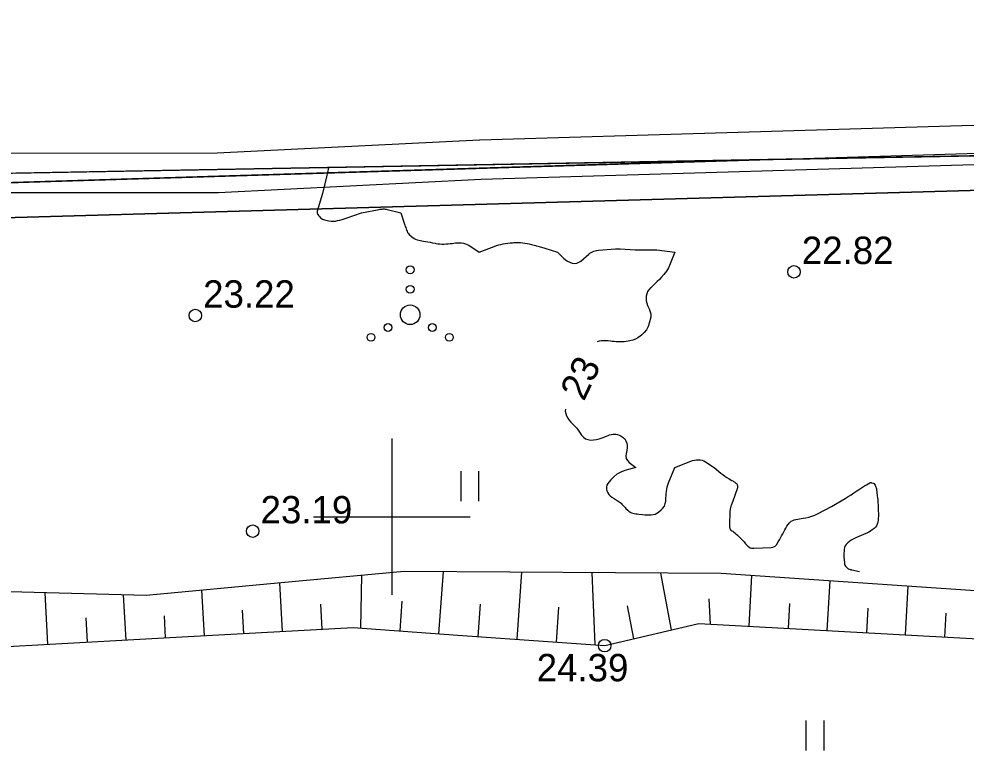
# Model space of a CAD drawing. Extents: x 509422 to 615075, y 6525431 to 6565970.
# Drawn here: x 513080.95 to 513129.32, y 6565888.02 to 6565925.43 of the extents above; entities that cross this region are included whole.
import ezdxf

# ---------------------------------------------------------------- set-up
doc = ezdxf.new("R2010")
doc.units = 0
for name, color, linetype in [('HALJASTUS', 7, 'Continuous'), ('HORISONTAAL', 7, 'Continuous'), ('KITSENDUSED', 7, 'Continuous'), ('kmakitsendused_kma_avalik_side', 7, 'Continuous'), ('kmakitsendused_kma_avalik_transport', 7, 'Continuous'), ('KORGUS', 7, 'Continuous'), ('MOOTPIIR', 7, 'Continuous'), ('PIIR', 7, 'Continuous'), ('RELJEEF', 7, 'Continuous'), ('VORK', 7, 'Continuous')]:
    doc.layers.add(name, color=color, linetype=linetype)

msp = doc.modelspace()

# ---------------------------------------------------------------- linework, layer by layer
at = {"layer": 'HALJASTUS'}
for p, q in [((513103.511, 6565902.322), (513103.511, 6565900.8)), ((513104.421, 6565902.322), (513104.421, 6565900.8)), ((513121.145, 6565889.578), (513121.145, 6565888.056)), ((513122.055, 6565889.578), (513122.055, 6565888.056))]:
    msp.add_line(p, q, dxfattribs=at)
for centre, radius in [((513100.93, 6565912.618), 0.2), ((513100.93, 6565911.618), 0.2), ((513100.93, 6565910.318), 0.5), ((513099.8, 6565909.668), 0.2), ((513102.06, 6565909.668), 0.2), ((513098.93, 6565909.168), 0.2), ((513102.93, 6565909.168), 0.2)]:
    msp.add_circle(centre, radius, dxfattribs=at)
at = {"layer": 'HORISONTAAL'}
for points in [[(513096.764, 6565917.848), (513096.757, 6565917.821), (513096.741, 6565917.747), (513096.726, 6565917.671), (513096.712, 6565917.596), (513096.696, 6565917.521), (513096.68, 6565917.446), (513096.662, 6565917.371), (513096.45, 6565916.52), (513096.188, 6565915.62), (513096.181, 6565915.571), (513096.182, 6565915.524), (513096.196, 6565915.479), (513096.219, 6565915.435), (513096.251, 6565915.393), (513096.284, 6565915.353), (513096.319, 6565915.315), (513096.357, 6565915.279), (513096.41, 6565915.237), (513096.457, 6565915.207), (513096.509, 6565915.185), (513096.563, 6565915.169), (513096.775, 6565915.121), (513096.888, 6565915.105), (513097.001, 6565915.099), (513097.113, 6565915.108), (513097.226, 6565915.129), (513097.337, 6565915.159), (513097.449, 6565915.191), (513097.56, 6565915.224), (513097.67, 6565915.26), (513098.45, 6565915.52), (513099.348, 6565915.7), (513099.399, 6565915.709), (513099.45, 6565915.716), (513099.502, 6565915.721), (513099.554, 6565915.724), (513099.606, 6565915.724), (513099.657, 6565915.721), (513099.708, 6565915.713), (513099.759, 6565915.702), (513100.45, 6565915.52), (513100.658, 6565914.896), (513100.679, 6565914.833), (513100.701, 6565914.77), (513100.722, 6565914.708), (513100.745, 6565914.645), (513100.771, 6565914.585), (513100.802, 6565914.528), (513100.841, 6565914.477), (513100.885, 6565914.428), (513101.005, 6565914.313), (513101.069, 6565914.26), (513101.136, 6565914.214), (513101.21, 6565914.178), (513101.288, 6565914.149), (513101.369, 6565914.127), (513101.451, 6565914.108), (513101.534, 6565914.091), (513101.617, 6565914.077), (513101.706, 6565914.063), (513101.831, 6565914.043), (513101.955, 6565914.022), (513102.079, 6565913.999), (513102.203, 6565913.975), (513102.246, 6565913.966), (513102.348, 6565913.949), (513102.451, 6565913.937), (513102.555, 6565913.931), (513102.659, 6565913.931), (513102.763, 6565913.936), (513102.867, 6565913.943), (513102.97, 6565913.953), (513103.074, 6565913.966), (513103.245, 6565913.989), (513103.347, 6565913.997), (513103.449, 6565913.998), (513103.551, 6565913.988), (513103.652, 6565913.971), (513103.75, 6565913.942), (513103.846, 6565913.906), (513103.937, 6565913.86), (513104.025, 6565913.808), (513104.45, 6565913.52), (513105.226, 6565913.811), (513105.339, 6565913.85), (513105.453, 6565913.886), (513105.568, 6565913.916), (513105.685, 6565913.942), (513105.802, 6565913.963), (513105.921, 6565913.981), (513106.039, 6565913.993), (513106.158, 6565914.002), (513106.224, 6565914.006), (513106.337, 6565914.009), (513106.45, 6565914.009), (513106.563, 6565914.004), (513106.675, 6565913.994), (513106.788, 6565913.98), (513106.899, 6565913.962), (513107.01, 6565913.94), (513107.12, 6565913.914), (513107.329, 6565913.86), (513107.39, 6565913.844), (513107.45, 6565913.828), (513107.51, 6565913.811), (513107.57, 6565913.794), (513107.63, 6565913.777), (513107.69, 6565913.759), (513107.75, 6565913.741), (513107.809, 6565913.723), (513108.45, 6565913.52), (513108.768, 6565913.202), (513108.864, 6565913.12), (513108.967, 6565913.05), (513109.08, 6565912.998), (513109.2, 6565912.958), (513109.32, 6565912.946), (513109.435, 6565912.957), (513109.542, 6565913), (513109.644, 6565913.065), (513110.051, 6565913.421), (513110.109, 6565913.466), (513110.171, 6565913.506), (513110.237, 6565913.536), (513110.306, 6565913.562), (513110.45, 6565913.603), (513110.544, 6565913.614), (513111.409, 6565913.687), (513111.429, 6565913.688), (513111.45, 6565913.689), (513111.471, 6565913.689), (513111.491, 6565913.689), (513111.574, 6565913.687), (513111.595, 6565913.686), (513111.616, 6565913.686), (513111.637, 6565913.684), (513111.657, 6565913.683), (513112.423, 6565913.635), (513112.532, 6565913.63), (513113.423, 6565913.634), (513113.531, 6565913.629), (513114.45, 6565913.52), (513114.209, 6565912.916), (513114.119, 6565912.725), (513114.015, 6565912.544), (513113.89, 6565912.376), (513113.75, 6565912.217), (513113.656, 6565912.122), (513113.552, 6565912.019), (513113.447, 6565911.917), (513113.341, 6565911.817), (513113.234, 6565911.717), (513113.204, 6565911.69), (513113.123, 6565911.599), (513113.057, 6565911.499), (513113.013, 6565911.389), (513112.984, 6565911.27), (513112.978, 6565911.147), (513112.985, 6565911.025), (513113.012, 6565910.906), (513113.053, 6565910.79), (513113.129, 6565910.62), (513113.151, 6565910.57), (513113.171, 6565910.519), (513113.19, 6565910.467), (513113.207, 6565910.415), (513113.219, 6565910.362), (513113.225, 6565910.309), (513113.223, 6565910.256), (513113.215, 6565910.203), (513113.143, 6565909.895), (513113.082, 6565909.719), (513113, 6565909.555), (513112.887, 6565909.412), (513112.753, 6565909.282), (513112.685, 6565909.229), (513112.563, 6565909.146), (513112.435, 6565909.076), (513112.298, 6565909.025), (513112.156, 6565908.987), (513112.064, 6565908.97), (513111.962, 6565908.954), (513111.861, 6565908.942), (513111.758, 6565908.936), (513111.656, 6565908.935), (513111.553, 6565908.938), (513111.45, 6565908.943), (513111.348, 6565908.95), (513111.245, 6565908.96), (513111.159, 6565908.969), (513111.041, 6565908.979), (513110.923, 6565908.987), (513110.805, 6565908.99), (513110.687, 6565908.991), (513110.578, 6565908.973), (513110.488, 6565908.941)], [(513108.856, 6565905.496), (513108.853, 6565905.391), (513108.872, 6565905.27), (513108.919, 6565905.15), (513108.977, 6565905.036), (513109.051, 6565904.932), (513109.135, 6565904.835), (513109.45, 6565904.52), (513109.683, 6565904.169), (513109.778, 6565904.066), (513109.885, 6565903.985), (513110.011, 6565903.939), (513110.15, 6565903.917), (513110.298, 6565903.925), (513110.444, 6565903.944), (513110.587, 6565903.98), (513110.728, 6565904.027), (513110.954, 6565904.119), (513111.034, 6565904.149), (513111.116, 6565904.176), (513111.198, 6565904.198), (513111.282, 6565904.217), (513111.365, 6565904.225), (513111.446, 6565904.223), (513111.525, 6565904.204), (513111.603, 6565904.174), (513111.713, 6565904.118), (513111.81, 6565904.051), (513111.892, 6565903.971), (513111.949, 6565903.873), (513111.991, 6565903.763), (513112.009, 6565903.642), (513112.014, 6565903.521), (513112.001, 6565903.401), (513111.976, 6565903.281), (513111.962, 6565903.234), (513111.949, 6565903.1), (513111.966, 6565902.977), (513112.027, 6565902.868), (513112.117, 6565902.769), (513112.45, 6565902.52), (513111.888, 6565902.364), (513111.682, 6565902.284), (513111.492, 6565902.181), (513111.325, 6565902.043), (513111.174, 6565901.881), (513111.028, 6565901.691), (513110.98, 6565901.603), (513110.952, 6565901.512), (513110.952, 6565901.416), (513110.971, 6565901.318), (513111.017, 6565901.224), (513111.074, 6565901.139), (513111.146, 6565901.066), (513111.229, 6565901.003), (513111.342, 6565900.934), (513111.396, 6565900.901), (513111.45, 6565900.868), (513111.504, 6565900.835), (513111.558, 6565900.802), (513111.61, 6565900.766), (513111.659, 6565900.728), (513111.705, 6565900.685), (513111.748, 6565900.64), (513111.806, 6565900.574), (513111.853, 6565900.522), (513111.902, 6565900.47), (513111.951, 6565900.418), (513112.039, 6565900.329), (513112.097, 6565900.279), (513112.159, 6565900.237), (513112.227, 6565900.206), (513112.299, 6565900.183), (513112.375, 6565900.167), (513112.451, 6565900.152), (513112.527, 6565900.141), (513112.604, 6565900.132), (513112.804, 6565900.111), (513112.911, 6565900.102), (513113.019, 6565900.095), (513113.127, 6565900.092), (513113.234, 6565900.092), (513113.338, 6565900.105), (513113.437, 6565900.131), (513113.529, 6565900.176), (513113.616, 6565900.234), (513113.749, 6565900.344), (513113.839, 6565900.44), (513113.911, 6565900.546), (513113.955, 6565900.666), (513113.981, 6565900.795), (513113.984, 6565900.845), (513113.992, 6565900.957), (513114, 6565901.07), (513114.008, 6565901.182), (513114.017, 6565901.295), (513114.03, 6565901.406), (513114.051, 6565901.516), (513114.082, 6565901.623), (513114.12, 6565901.728), (513114.45, 6565902.52), (513115.262, 6565902.833), (513115.357, 6565902.864), (513115.453, 6565902.889), (513115.552, 6565902.905), (513115.651, 6565902.914), (513115.749, 6565902.909), (513115.844, 6565902.892), (513115.934, 6565902.857), (513116.02, 6565902.81), (513116.45, 6565902.52), (513116.792, 6565902.232), (513116.894, 6565902.15), (513116.999, 6565902.073), (513117.109, 6565902.001), (513117.221, 6565901.934), (513117.361, 6565901.856), (513117.405, 6565901.83), (513117.449, 6565901.803), (513117.491, 6565901.775), (513117.534, 6565901.746), (513117.582, 6565901.712), (513117.598, 6565901.698), (513117.61, 6565901.683), (513117.619, 6565901.665), (513117.626, 6565901.645), (513117.643, 6565901.562), (513117.646, 6565901.541), (513117.646, 6565901.52), (513117.644, 6565901.5), (513117.639, 6565901.479), (513117.51, 6565901.078), (513117.479, 6565900.984), (513117.447, 6565900.89), (513117.413, 6565900.797), (513117.377, 6565900.705), (513117.322, 6565900.565), (513117.314, 6565900.542), (513117.306, 6565900.519), (513117.3, 6565900.496), (513117.294, 6565900.473), (513117.273, 6565900.379), (513117.268, 6565900.356), (513117.265, 6565900.332), (513117.262, 6565900.308), (513117.261, 6565900.284), (513117.233, 6565899.565), (513117.233, 6565899.543), (513117.234, 6565899.52), (513117.237, 6565899.498), (513117.242, 6565899.476), (513117.264, 6565899.389), (513117.272, 6565899.368), (513117.282, 6565899.35), (513117.296, 6565899.334), (513117.312, 6565899.32), (513117.363, 6565899.286), (513117.406, 6565899.256), (513117.448, 6565899.225), (513117.49, 6565899.193), (513117.53, 6565899.159), (513117.647, 6565899.06), (513117.737, 6565898.979), (513117.824, 6565898.894), (513117.905, 6565898.804), (513117.983, 6565898.711), (513118.064, 6565898.609), (513118.101, 6565898.567), (513118.14, 6565898.526), (513118.183, 6565898.49), (513118.228, 6565898.456), (513118.296, 6565898.411), (513118.355, 6565898.391), (513118.418, 6565898.387), (513118.434, 6565898.386), (513118.45, 6565898.386), (513118.466, 6565898.386), (513118.482, 6565898.386), (513119.363, 6565898.433), (513119.45, 6565898.44), (513119.575, 6565898.5), (513119.594, 6565898.512), (513119.612, 6565898.525), (513119.626, 6565898.541), (513119.639, 6565898.56), (513119.732, 6565898.719), (513119.79, 6565898.819), (513119.846, 6565898.919), (513119.901, 6565899.021), (513119.955, 6565899.122), (513120.064, 6565899.329), (513120.117, 6565899.422), (513120.175, 6565899.513), (513120.239, 6565899.598), (513120.307, 6565899.681), (513120.328, 6565899.705), (513120.394, 6565899.764), (513120.466, 6565899.812), (513120.546, 6565899.844), (513120.633, 6565899.864), (513120.724, 6565899.876), (513120.816, 6565899.889), (513120.907, 6565899.903), (513120.997, 6565899.919), (513121.133, 6565899.943), (513121.289, 6565899.978), (513121.442, 6565900.023), (513121.59, 6565900.081), (513121.736, 6565900.148), (513122.45, 6565900.52), (513123.15, 6565900.937), (513123.299, 6565901.028), (513123.446, 6565901.122), (513123.592, 6565901.219), (513123.736, 6565901.318), (513123.822, 6565901.379), (513123.923, 6565901.448), (513124.025, 6565901.514), (513124.13, 6565901.576), (513124.236, 6565901.636), (513124.409, 6565901.73), (513124.43, 6565901.739), (513124.451, 6565901.743), (513124.472, 6565901.743), (513124.494, 6565901.738), (513124.582, 6565901.71), (513124.603, 6565901.701), (513124.621, 6565901.69), (513124.636, 6565901.674), (513124.649, 6565901.656), (513124.677, 6565901.608), (513124.699, 6565901.563), (513124.718, 6565901.517), (513124.731, 6565901.469), (513124.741, 6565901.419), (513124.788, 6565901.062), (513124.799, 6565900.972), (513124.808, 6565900.882), (513124.815, 6565900.791), (513124.821, 6565900.701), (513124.825, 6565900.611), (513124.829, 6565900.52), (513124.832, 6565900.429), (513124.836, 6565900.339), (513124.843, 6565900.124), (513124.843, 6565900.022), (513124.839, 6565899.921), (513124.829, 6565899.82), (513124.814, 6565899.72), (513124.786, 6565899.626), (513124.746, 6565899.538), (513124.689, 6565899.461), (513124.62, 6565899.391), (513124.53, 6565899.323), (513124.443, 6565899.264), (513124.351, 6565899.213), (513124.257, 6565899.166), (513124.208, 6565899.144), (513124.087, 6565899.09), (513123.966, 6565899.037), (513123.845, 6565898.983), (513123.723, 6565898.93), (513123.651, 6565898.899), (513123.553, 6565898.851), (513123.459, 6565898.797), (513123.371, 6565898.734), (513123.286, 6565898.666), (513123.265, 6565898.647), (513123.204, 6565898.579), (513123.153, 6565898.504), (513123.119, 6565898.42), (513123.097, 6565898.331), (513123.087, 6565898.236), (513123.081, 6565898.141), (513123.081, 6565898.046), (513123.086, 6565897.951), (513123.109, 6565897.637), (513123.119, 6565897.581), (513123.136, 6565897.528), (513123.164, 6565897.48), (513123.198, 6565897.434), (513123.248, 6565897.381), (513123.265, 6565897.367), (513123.282, 6565897.354), (513123.301, 6565897.344), (513123.322, 6565897.336), (513123.407, 6565897.31), (513123.429, 6565897.304), (513123.45, 6565897.298), (513123.472, 6565897.292), (513123.493, 6565897.287), (513123.882, 6565897.192)]]:
    msp.add_lwpolyline(points, dxfattribs=at)
at = {"layer": 'KITSENDUSED'}
for p, q in [((513287.684, 6565921.28), (512827.679, 6565913.01)), ((513158.672, 6565918.961), (512999.127, 6565916.092))]:
    msp.add_line(p, q, dxfattribs=at)
for points in [[(512850.08, 6565772.604), (512823.932, 6565848.741), (512825.075, 6565884.492), (512827.679, 6565913.01), (512999.127, 6565916.092), (513158.672, 6565918.961), (513287.684, 6565921.28)], [(512827.35, 6565909.402), (512943.7, 6565912.482), (512991.468, 6565912.765), (512991.517, 6565912.765), (512991.566, 6565912.766), (512991.614, 6565912.767), (513195.166, 6565918.532), (513195.169, 6565918.533), (513195.172, 6565918.533), (513195.175, 6565918.533), (513287.684, 6565921.28)], [(512998.605, 6565914.07), (512998.629, 6565914.071), (513011.819, 6565914.591), (513026.916, 6565915.2), (513040.271, 6565915.35), (513040.282, 6565915.35), (513053.702, 6565915.64), (513053.706, 6565915.64), (513065.066, 6565915.94), (513065.089, 6565915.941), (513077.585, 6565916.56), (513091.101, 6565916.57), (513091.15, 6565916.571), (513104.56, 6565917.241), (513117.17, 6565917.62), (513129.163, 6565917.98), (513142.636, 6565918.19), (513142.669, 6565918.191), (513155.167, 6565918.801), (513158.672, 6565918.961)]]:
    msp.add_lwpolyline(points, dxfattribs=at)
at = {"layer": 'kmakitsendused_kma_avalik_side'}
for points in [[(513142.588, 6565920.19), (513129.124, 6565919.98), (513129.11, 6565919.98), (513117.11, 6565919.62), (513104.49, 6565919.24), (513104.47, 6565919.239), (513091.075, 6565918.57), (513077.559, 6565918.56), (513077.511, 6565918.559), (513065.002, 6565917.939), (513053.656, 6565917.64), (513040.244, 6565917.35), (513026.879, 6565917.2), (513026.85, 6565917.199), (513011.741, 6565916.589), (513011.74, 6565916.589), (512998.563, 6565916.07), (512985.908, 6565915.88), (512975.483, 6565915.79), (512975.481, 6565915.79), (512964.193, 6565915.71), (512964.177, 6565915.71), (512951.481, 6565915.42), (512943.116, 6565915.29)], [(513026.916, 6565915.2), (513040.271, 6565915.35), (513040.282, 6565915.35), (513053.702, 6565915.64), (513053.706, 6565915.64), (513065.066, 6565915.94), (513065.089, 6565915.941), (513077.585, 6565916.56), (513091.101, 6565916.57), (513091.15, 6565916.571), (513104.56, 6565917.241), (513117.17, 6565917.62), (513129.163, 6565917.98), (513142.636, 6565918.19)]]:
    msp.add_lwpolyline(points, dxfattribs=at)
at = {"layer": 'kmakitsendused_kma_avalik_transport'}
msp.add_lwpolyline([(513195.166, 6565918.532), (512991.614, 6565912.767), (512991.566, 6565912.766), (512991.517, 6565912.765), (512991.468, 6565912.765), (512943.7, 6565912.482), (512695.963, 6565905.924)], dxfattribs=at)
at = {"layer": 'KORGUS'}
for centre in [(513120.532, 6565912.51), (513089.956, 6565910.28), (513092.89, 6565899.258), (513110.865, 6565893.413)]:
    msp.add_circle(centre, 0.32, dxfattribs=at)
at = {"layer": 'MOOTPIIR'}
msp.add_lwpolyline([(512879.071, 6565688.193), (512823.932, 6565848.741), (512825.075, 6565884.492), (512827.679, 6565913.01), (513448.17, 6565924.166), (513572.368, 6565857.798), (513561.325, 6565731.726), (513511.309, 6565499.186), (513354.422, 6565438.926), (513251.738, 6565463.508), (513252.747, 6565585.499)], close=True, dxfattribs=at)
at = {"layer": 'PIIR'}
for points in [[(512827.55, 6565911.596), (512892.23, 6565913.22), (513025.17, 6565915.38), (513462.534, 6565928.753)], [(513118.877, 6565918.245), (513025.17, 6565915.38), (512892.23, 6565913.22), (512827.55, 6565911.596)]]:
    msp.add_lwpolyline(points, dxfattribs=at)
at = {"layer": 'RELJEEF'}
for p, q in [((513102.397, 6565894.023), (513102.625, 6565897.194)), ((513106.387, 6565893.735), (513106.634, 6565897.168)), ((513098.407, 6565894.31), (513098.464, 6565897.005)), ((513110.376, 6565893.448), (513110.22, 6565897.145)), ((513114.283, 6565894.213), (513113.724, 6565897.122)), ((513118.241, 6565894.399), (513118.384, 6565896.993)), ((513122.235, 6565894.179), (513122.375, 6565896.718)), ((513090.42, 6565893.918), (513090.291, 6565896.243)), ((513094.414, 6565894.139), (513094.277, 6565896.615)), ((513126.229, 6565893.959), (513126.366, 6565896.443)), ((513082.432, 6565893.475), (513082.286, 6565896.116)), ((513086.426, 6565893.697), (513086.298, 6565896.008)), ((513116.183, 6565895.807), (513116.244, 6565894.509)), ((513096.356, 6565895.526), (513096.411, 6565894.249)), ((513100.512, 6565895.686), (513100.402, 6565894.166)), ((513104.511, 6565895.53), (513104.392, 6565893.879)), ((513108.51, 6565895.373), (513108.382, 6565893.592)), ((513112.005, 6565895.446), (513112.335, 6565893.757)), ((513120.309, 6565895.572), (513120.238, 6565894.289)), ((513124.301, 6565895.325), (513124.232, 6565894.069)), ((513084.361, 6565894.824), (513084.429, 6565893.586)), ((513088.361, 6565894.932), (513088.423, 6565893.807)), ((513092.351, 6565895.229), (513092.417, 6565894.028)), ((513128.294, 6565895.078), (513128.226, 6565893.849))]:
    msp.add_line(p, q, dxfattribs=at)
for points in [[(512971.844, 6565910.642), (512971.271, 6565898.184), (512971.804, 6565890.502), (512974.737, 6565888.795), (512980.548, 6565888.795), (512988.705, 6565889.488), (513004.746, 6565889.021), (513016.861, 6565889.408), (513022.457, 6565889.587), (513028.053, 6565889.765), (513034.615, 6565892.663), (513041.173, 6565893.57), (513063.738, 6565893.179), (513073.913, 6565893.003), (513088.649, 6565893.82), (513098.011, 6565894.338), (513103.364, 6565893.953), (513110.865, 6565893.413), (513115.679, 6565894.54), (513153.82, 6565892.441)], [(513134.298, 6565895.897), (513122.29, 6565896.724), (513116.806, 6565897.101), (513100.631, 6565897.207), (513094.34, 6565896.621), (513087.449, 6565895.978), (513075.36, 6565896.3), (513063.321, 6565895.162), (513049.69, 6565895.47), (513037.589, 6565895.744), (513028.71, 6565892.949), (513019.47, 6565891.832), (513005.385, 6565891.922), (512985.565, 6565892.05), (512977.162, 6565891.129), (512973.057, 6565893.089), (512972.404, 6565896.637), (512972.964, 6565907.841), (512971.844, 6565910.642)]]:
    msp.add_lwpolyline(points, dxfattribs=at)
at = {"layer": 'VORK'}
for p, q in [((513100, 6565904), (513100, 6565896)), ((513096, 6565900), (513104, 6565900))]:
    msp.add_line(p, q, dxfattribs=at)

# ---------------------------------------------------------------- texts
at = {"layer": 'HORISONTAAL'}
msp.add_text('23', height=1.4, rotation=64.6478, dxfattribs=at).set_placement((513109.802, 6565905.858))
at = {"layer": 'KORGUS'}
for s, p in [('22.82 ', (513120.932, 6565912.91)), ('23.22 ', (513090.356, 6565910.68)), ('23.19 ', (513093.29, 6565899.658)), ('24.39 ', (513107.392, 6565891.588))]:
    msp.add_text(s, height=1.4, dxfattribs=at).set_placement(p)

doc.saveas('drawing.dxf')
